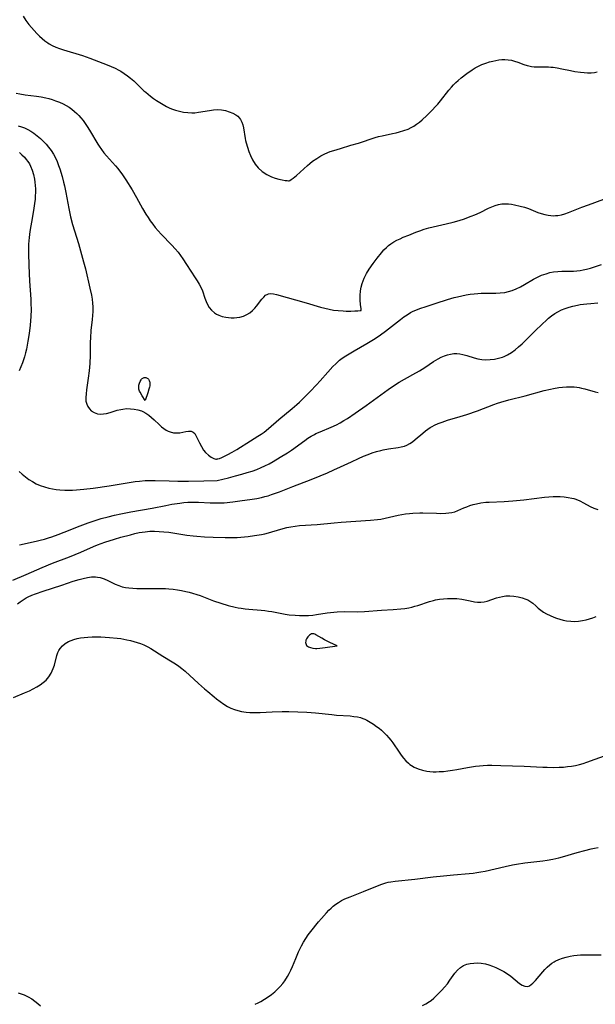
# Model space of a CAD drawing. Header units: inches. Extents: x 1073367 to 1082519, y 1569854 to 1574957.
# Tile 556 of 565: x 1080686 to 1080926, y 1573814 to 1574224. Entities that reach past the tile are written whole.
import ezdxf

# ---------------------------------------------------------------- set-up
doc = ezdxf.new("R2010")
doc.units = ezdxf.units.IN
doc.header["$MEASUREMENT"] = 0
doc.layers.add('CGG_CurvaNivelLidar_v1', color=7, linetype='Continuous', lineweight=30, true_color=0x008008)

msp = doc.modelspace()

# ---------------------------------------------------------------- linework, layer by layer
at = {"layer": 'CGG_CurvaNivelLidar_v1'}
for points in [[(1080687.7925, 1574225.6564, 84), (1080688.9287, 1574223.8694, 84), (1080690.116, 1574222.2392, 84), (1080691.1752, 1574220.9335, 84), (1080692.2818, 1574219.6727, 84), (1080693.4265, 1574218.4544, 84), (1080694.5157, 1574217.3677, 84), (1080695.6396, 1574216.3316, 84), (1080696.8079, 1574215.3627, 84), (1080698.0333, 1574214.4815, 84), (1080698.638, 1574214.1012, 84), (1080699.8367, 1574213.4471, 84), (1080701.358, 1574212.7603, 84), (1080702.9329, 1574212.1601, 84), (1080704.5454, 1574211.618, 84), (1080712.4252, 1574209.1971, 84), (1080714.0142, 1574208.6678, 84), (1080715.5647, 1574208.1053, 84), (1080722.6747, 1574205.3764, 84), (1080724.3598, 1574204.6902, 84), (1080726.0146, 1574203.9534, 84), (1080727.6245, 1574203.1397, 84), (1080728.4402, 1574202.6749, 84), (1080729.8411, 1574201.781, 84), (1080731.1947, 1574200.8092, 84), (1080732.5053, 1574199.7719, 84), (1080733.7745, 1574198.6777, 84), (1080738.0664, 1574194.6171, 84), (1080738.8212, 1574193.9399, 84), (1080740.7432, 1574192.3641, 84), (1080742.0256, 1574191.4112, 84), (1080743.3381, 1574190.5023, 84), (1080744.6765, 1574189.6381, 84), (1080746.0429, 1574188.8212, 84), (1080747.436, 1574188.0662, 84), (1080748.8603, 1574187.3904, 84), (1080750.0021, 1574186.9274, 84), (1080751.1628, 1574186.5241, 84), (1080752.845, 1574186.0504, 84), (1080754.5485, 1574185.6969, 84), (1080756.2641, 1574185.4717, 84), (1080757.9835, 1574185.392, 84), (1080759.2263, 1574185.4389, 84), (1080760.7651, 1574185.6063, 84), (1080765.3422, 1574186.3934, 84), (1080767.0145, 1574186.6222, 84), (1080768.6665, 1574186.7187, 84), (1080770.3741, 1574186.6184, 84), (1080772.0269, 1574186.3223, 84), (1080773.5988, 1574185.8529, 84), (1080775.0607, 1574185.2373, 84), (1080776.3754, 1574184.4945, 84), (1080777.1347, 1574183.9406, 84), (1080777.9136, 1574183.1973, 84), (1080778.3334, 1574182.6428, 84), (1080778.8455, 1574181.5666, 84), (1080779.196, 1574180.3918, 84), (1080779.4751, 1574179.0932, 84), (1080780.203, 1574174.7677, 84), (1080780.3724, 1574173.911, 84), (1080780.5969, 1574172.9532, 84), (1080781.1178, 1574171.1504, 84), (1080781.7433, 1574169.356, 84), (1080782.4508, 1574167.5806, 84), (1080783.2373, 1574165.841, 84), (1080784.3219, 1574164.073, 84), (1080785.6705, 1574162.4637, 84), (1080787.3057, 1574160.9983, 84), (1080789.2041, 1574159.7384, 84), (1080791.2265, 1574158.747, 84), (1080792.7624, 1574158.1804, 84), (1080794.2351, 1574157.7572, 84), (1080795.5829, 1574157.459, 84), (1080796.8799, 1574157.2488, 84), (1080797.7407, 1574157.1543, 84), (1080798.3, 1574157.1236, 84), (1080798.5, 1574157.1447, 84)], [(1080798.5, 1574157.1447, 84), (1080798.759, 1574157.2056, 84), (1080799.3413, 1574157.568, 84), (1080800.1931, 1574158.2003, 84), (1080801.5217, 1574159.3051, 84), (1080806.116, 1574163.4254, 84), (1080807.1909, 1574164.3384, 84), (1080808.2976, 1574165.2144, 84), (1080810.0435, 1574166.4469, 84), (1080811.778, 1574167.4996, 84), (1080813.4288, 1574168.3402, 84), (1080815.6785, 1574169.2527, 84), (1080817.1279, 1574169.7639, 84), (1080819.8486, 1574170.6104, 84), (1080824.2725, 1574171.8716, 84), (1080827.4246, 1574172.8075, 84), (1080834.3895, 1574175.0948, 84), (1080835.8002, 1574175.4974, 84), (1080837.2285, 1574175.846, 84), (1080841.5833, 1574176.7636, 84), (1080843.0372, 1574177.1022, 84), (1080844.475, 1574177.4716, 84), (1080846.3009, 1574178.0043, 84), (1080848.0687, 1574178.6549, 84), (1080849.2963, 1574179.2338, 84), (1080850.4799, 1574179.9025, 84), (1080851.6186, 1574180.653, 84), (1080852.7972, 1574181.5461, 84), (1080853.9339, 1574182.5058, 84), (1080855.9027, 1574184.3321, 84), (1080858.2603, 1574186.6318, 84), (1080859.4029, 1574187.8267, 84), (1080860.5087, 1574189.0645, 84), (1080861.5743, 1574190.3418, 84), (1080865.0057, 1574194.8111, 84), (1080866.0818, 1574196.1057, 84), (1080866.9919, 1574197.0898, 84), (1080867.947, 1574198.0279, 84), (1080868.9429, 1574198.9199, 84), (1080870.1743, 1574199.9259, 84), (1080872.5472, 1574201.7377, 84), (1080874.8139, 1574203.3524, 84), (1080875.9334, 1574204.0642, 84), (1080877.0822, 1574204.7169, 84), (1080878.771, 1574205.5212, 84), (1080880.3835, 1574206.1371, 84), (1080882.0257, 1574206.6354, 84), (1080883.3477, 1574206.9527, 84), (1080884.6702, 1574207.2114, 84), (1080885.9122, 1574207.4076, 84), (1080887.1475, 1574207.5385, 84), (1080888.3768, 1574207.5773, 84), (1080889.7392, 1574207.4861, 84), (1080891.0869, 1574207.265, 84), (1080892.411, 1574206.9308, 84), (1080893.7259, 1574206.4959, 84), (1080896.3178, 1574205.5297, 84), (1080897.6263, 1574205.1026, 84), (1080898.3805, 1574204.9045, 84), (1080899.4309, 1574204.702, 84), (1080900.5933, 1574204.5684, 84), (1080901.7703, 1574204.5067, 84), (1080906.4799, 1574204.5069, 84), (1080907.5086, 1574204.4532, 84), (1080908.5422, 1574204.3583, 84), (1080910.1699, 1574204.1274, 84), (1080912.0557, 1574203.7626, 84), (1080915.7312, 1574202.9647, 84), (1080917.52, 1574202.6213, 84), (1080919.8434, 1574202.2859, 84), (1080921.3514, 1574202.1415, 84), (1080922.8418, 1574202.0672, 84), (1080924.3057, 1574202.085, 84), (1080925.7322, 1574202.2226, 84), (1080926.7952, 1574202.4291, 84)], [(1080684.8909, 1574193.5126, 83.5), (1080686.3854, 1574193.2534, 83.5), (1080688.5567, 1574192.93, 83.5), (1080693.3507, 1574192.2992, 83.5), (1080695.2722, 1574192.0056, 83.5), (1080697.1718, 1574191.6387, 83.5), (1080698.4387, 1574191.3316, 83.5), (1080699.8693, 1574190.9207, 83.5), (1080701.2768, 1574190.4519, 83.5), (1080702.8915, 1574189.83, 83.5), (1080704.4575, 1574189.1143, 83.5), (1080705.7049, 1574188.4385, 83.5), (1080706.9059, 1574187.6869, 83.5), (1080708.0565, 1574186.8611, 83.5), (1080709.0924, 1574186.013, 83.5), (1080710.0787, 1574185.1034, 83.5), (1080710.932, 1574184.2282, 83.5), (1080711.7486, 1574183.3133, 83.5), (1080712.6986, 1574182.1537, 83.5), (1080713.602, 1574180.9513, 83.5), (1080714.4587, 1574179.7105, 83.5), (1080715.3966, 1574178.2284, 83.5), (1080718.8255, 1574172.3822, 83.5), (1080719.3777, 1574171.5116, 83.5), (1080720.3477, 1574170.1097, 83.5), (1080721.3811, 1574168.7528, 83.5), (1080722.4679, 1574167.4371, 83.5), (1080726.2188, 1574163.2621, 83.5), (1080727.1242, 1574162.203, 83.5), (1080727.9416, 1574161.175, 83.5), (1080728.8205, 1574159.9835, 83.5), (1080730.4873, 1574157.5204, 83.5), (1080733.0853, 1574153.3779, 83.5), (1080734.995, 1574150.0896, 83.5), (1080737.5011, 1574145.5555, 83.5), (1080738.8374, 1574143.255, 83.5), (1080739.7488, 1574141.7991, 83.5), (1080740.7032, 1574140.374, 83.5), (1080741.7046, 1574138.9845, 83.5), (1080742.7597, 1574137.6375, 83.5), (1080743.9531, 1574136.2484, 83.5), (1080745.1974, 1574134.9013, 83.5), (1080749.6913, 1574130.2884, 83.5), (1080751.0208, 1574128.8256, 83.5), (1080752.2902, 1574127.3133, 83.5), (1080753.2916, 1574126.0061, 83.5), (1080754.248, 1574124.6653, 83.5), (1080755.826, 1574122.2964, 83.5), (1080759.4455, 1574116.7398, 83.5), (1080760.2494, 1574115.4807, 83.5), (1080761.1084, 1574114.0343, 83.5), (1080761.8587, 1574112.5598, 83.5), (1080762.4032, 1574111.2243, 83.5), (1080763.438, 1574108.1638, 83.5), (1080763.9235, 1574106.8225, 83.5), (1080764.4842, 1574105.5477, 83.5), (1080765.1734, 1574104.3742, 83.5), (1080766.2059, 1574103.1625, 83.5), (1080767.4476, 1574102.1446, 83.5), (1080768.3024, 1574101.616, 83.5), (1080769.2132, 1574101.1677, 83.5), (1080770.6393, 1574100.6553, 83.5), (1080772.1367, 1574100.2989, 83.5), (1080773.2636, 1574100.1271, 83.5), (1080774.4034, 1574100.0342, 83.5), (1080775.6097, 1574100.0287, 83.5), (1080776.8088, 1574100.1225, 83.5), (1080777.9889, 1574100.3226, 83.5), (1080779.5106, 1574100.7681, 83.5), (1080780.9469, 1574101.4205, 83.5), (1080782.1438, 1574102.1836, 83.5), (1080783.2473, 1574103.0818, 83.5), (1080784.2564, 1574104.0806, 83.5), (1080784.9404, 1574104.8641, 83.5), (1080787.1572, 1574107.7623, 83.5), (1080787.93, 1574108.6764, 83.5), (1080788.7356, 1574109.4208, 83.5), (1080789.6087, 1574109.924, 83.5), (1080789.8717, 1574110.0116, 83.5), (1080790.8953, 1574110.1424, 83.5), (1080792.0112, 1574110.0402, 83.5), (1080793.2112, 1574109.7801, 83.5), (1080805.683, 1574106.3025, 83.5), (1080811.6139, 1574104.5393, 83.5), (1080813.3828, 1574104.055, 83.5), (1080815.1964, 1574103.6343, 83.5), (1080817.0665, 1574103.2891, 83.5), (1080818.9478, 1574103.0403, 83.5), (1080821.0006, 1574102.8866, 83.5), (1080822.3057, 1574102.8424, 83.5), (1080824.1946, 1574102.8365, 83.5), (1080825.8354, 1574102.8838, 83.5), (1080827.1491, 1574102.96, 83.5), (1080828.057, 1574103.0423, 83.5), (1080828.5, 1574103.1234, 83.5)], [(1080685.6662, 1574180.0224, 83), (1080687.017, 1574179.5964, 83), (1080688.3329, 1574179.081, 83), (1080689.648, 1574178.4573, 83), (1080690.9202, 1574177.7475, 83), (1080692.1471, 1574176.9578, 83), (1080693.595, 1574175.8796, 83), (1080694.9721, 1574174.7044, 83), (1080696.2776, 1574173.4455, 83), (1080697.2671, 1574172.3791, 83), (1080698.3362, 1574171.0843, 83), (1080699.3798, 1574169.6587, 83), (1080700.3366, 1574168.1727, 83), (1080701.1935, 1574166.6259, 83), (1080701.9079, 1574165.0884, 83), (1080702.5331, 1574163.5043, 83), (1080703.0466, 1574162.0069, 83), (1080703.9467, 1574158.9521, 83), (1080704.5823, 1574156.4944, 83), (1080704.9256, 1574155.0348, 83), (1080705.5244, 1574152.1703, 83), (1080706.7818, 1574145.5269, 83), (1080707.5079, 1574142.1126, 83), (1080708.3474, 1574138.9187, 83), (1080710.8044, 1574130.9769, 83), (1080712.9488, 1574123.418, 83), (1080713.6958, 1574120.4469, 83), (1080715.5737, 1574112.3438, 83), (1080716.1703, 1574109.4506, 83), (1080716.4284, 1574107.8213, 83), (1080716.6225, 1574106.1882, 83), (1080716.7415, 1574104.553, 83), (1080716.7603, 1574102.6064, 83), (1080716.6712, 1574100.992, 83), (1080716.5184, 1574099.3751, 83), (1080715.9897, 1574094.763, 83), (1080715.746, 1574091.6839, 83), (1080715.6792, 1574089.9716, 83), (1080715.6203, 1574084.4586, 83), (1080715.4538, 1574080.9754, 83), (1080715.176, 1574077.971, 83), (1080714.8213, 1574074.8978, 83), (1080714.1179, 1574070.0124, 83), (1080713.9271, 1574068.4141, 83), (1080713.8437, 1574066.824, 83), (1080713.922, 1574065.4029, 83), (1080714.2091, 1574064.0886, 83), (1080714.6707, 1574063.0512, 83), (1080715.3122, 1574062.1351, 83), (1080716.1102, 1574061.3581, 83), (1080717.3541, 1574060.5867, 83), (1080718.7755, 1574060.1194, 83), (1080719.9706, 1574059.9849, 83), (1080721.2173, 1574060.0281, 83), (1080722.4915, 1574060.2227, 83), (1080723.9602, 1574060.5955, 83), (1080726.9304, 1574061.5236, 83), (1080728.442, 1574061.9193, 83), (1080729.1975, 1574062.0626, 83), (1080730.8168, 1574062.2221, 83), (1080732.405, 1574062.214, 83), (1080733.9867, 1574062.0544, 83), (1080735.5388, 1574061.7382, 83), (1080737.0358, 1574061.2502, 83), (1080737.6098, 1574061.0026, 83), (1080738.8923, 1574060.3029, 83), (1080740.105, 1574059.4638, 83), (1080741.2578, 1574058.5241, 83), (1080742.3577, 1574057.5175, 83), (1080744.326, 1574055.5829, 83), (1080745.3251, 1574054.6736, 83), (1080746.2985, 1574053.9111, 83), (1080747.3175, 1574053.2581, 83), (1080748.1567, 1574052.835, 83), (1080749.018, 1574052.5036, 83), (1080750.3454, 1574052.1861, 83), (1080751.6706, 1574052.0868, 83), (1080753.0112, 1574052.198, 83), (1080754.2949, 1574052.4413, 83), (1080755.5039, 1574052.7133, 83), (1080756.628, 1574052.901, 83), (1080757.6981, 1574052.848, 83), (1080758.6035, 1574052.4297, 83), (1080759.2112, 1574051.8171, 83), (1080759.8401, 1574050.8011, 83), (1080761.2015, 1574047.9635, 83), (1080761.9952, 1574046.4264, 83), (1080762.9123, 1574044.9719, 83), (1080763.7115, 1574043.9816, 83), (1080764.8841, 1574042.8941, 83), (1080766.0745, 1574042.0721, 83), (1080767.1497, 1574041.5174, 83), (1080767.983, 1574041.2352, 83), (1080768.3087, 1574041.2002, 83), (1080768.5, 1574041.2667, 83)], [(1080686.1694, 1574168.8621, 82.5), (1080687.2528, 1574167.9281, 82.5), (1080688.2606, 1574166.9174, 82.5), (1080689.0362, 1574166.0229, 82.5), (1080689.7454, 1574165.0788, 82.5), (1080690.3423, 1574164.1433, 82.5), (1080690.8653, 1574163.163, 82.5), (1080691.5566, 1574161.4745, 82.5), (1080692.0782, 1574159.7024, 82.5), (1080692.4673, 1574157.8272, 82.5), (1080692.6625, 1574156.4662, 82.5), (1080692.7933, 1574155.0889, 82.5), (1080692.8604, 1574153.6998, 82.5), (1080692.8632, 1574152.265, 82.5), (1080692.8076, 1574150.825, 82.5), (1080692.702, 1574149.3823, 82.5), (1080692.5187, 1574147.6381, 82.5), (1080692.259, 1574145.658, 82.5), (1080691.6963, 1574142.1814, 82.5), (1080690.5398, 1574136.0375, 82.5), (1080690.1845, 1574133.4692, 82.5), (1080690.0036, 1574130.7636, 82.5), (1080689.9691, 1574128.8516, 82.5), (1080689.9847, 1574126.935, 82.5), (1080690.1422, 1574121.8432, 82.5), (1080690.4468, 1574115.2762, 82.5), (1080690.8958, 1574107.8075, 82.5), (1080690.9723, 1574106.0389, 82.5), (1080691.0244, 1574103.4777, 82.5), (1080690.9482, 1574100.6369, 82.5), (1080690.8138, 1574098.793, 82.5), (1080690.6303, 1574096.9521, 82.5), (1080690.2086, 1574093.4447, 82.5), (1080689.7297, 1574090.2544, 82.5), (1080689.0965, 1574087.0112, 82.5), (1080688.7163, 1574085.4076, 82.5), (1080688.2832, 1574083.8212, 82.5), (1080687.4688, 1574081.3534, 82.5), (1080686.7989, 1574079.6437, 82.5), (1080686.0512, 1574077.9727, 82.5)], [(1080828.5, 1574103.1234, 83.5), (1080828.5401, 1574103.2396, 83.5), (1080828.5093, 1574103.7257, 83.5), (1080828.29, 1574105.6251, 83.5), (1080828.1351, 1574107.3407, 83.5), (1080828.0926, 1574109.3154, 83.5), (1080828.2633, 1574111.3187, 83.5), (1080828.5317, 1574112.7418, 83.5), (1080828.9636, 1574114.322, 83.5), (1080829.7693, 1574116.5106, 83.5), (1080830.7351, 1574118.5509, 83.5), (1080831.7882, 1574120.3496, 83.5), (1080833.4537, 1574122.7029, 83.5), (1080835.1262, 1574124.9191, 83.5), (1080836.9268, 1574127.1541, 83.5), (1080837.9426, 1574128.2923, 83.5), (1080839.0159, 1574129.3606, 83.5), (1080839.9133, 1574130.1377, 83.5), (1080840.8606, 1574130.851, 83.5), (1080842.0875, 1574131.6339, 83.5), (1080843.3742, 1574132.3361, 83.5), (1080844.7057, 1574132.9791, 83.5), (1080846.0694, 1574133.5804, 83.5), (1080848.3505, 1574134.5156, 83.5), (1080851.2461, 1574135.6495, 83.5), (1080853.0114, 1574136.3022, 83.5), (1080854.7954, 1574136.9075, 83.5), (1080856.6546, 1574137.4627, 83.5), (1080858.5337, 1574137.9552, 83.5), (1080863.8783, 1574139.1744, 83.5), (1080866.8633, 1574139.9078, 83.5), (1080868.342, 1574140.3156, 83.5), (1080871.077, 1574141.1759, 83.5), (1080874.3169, 1574142.3364, 83.5), (1080875.9019, 1574142.9695, 83.5), (1080878.0589, 1574143.9272, 83.5), (1080881.5097, 1574145.6625, 83.5), (1080882.8955, 1574146.309, 83.5), (1080884.303, 1574146.8506, 83.5), (1080885.6979, 1574147.2323, 83.5), (1080887.1207, 1574147.4663, 83.5), (1080888.5612, 1574147.547, 83.5), (1080889.8252, 1574147.4897, 83.5), (1080891.0954, 1574147.338, 83.5), (1080892.3723, 1574147.1197, 83.5), (1080894.7652, 1574146.5889, 83.5), (1080896.4929, 1574146.0956, 83.5), (1080898.2015, 1574145.5165, 83.5), (1080902.1305, 1574143.9634, 83.5), (1080903.5469, 1574143.4529, 83.5), (1080904.9745, 1574143.0274, 83.5), (1080906.415, 1574142.7202, 83.5), (1080907.4525, 1574142.5922, 83.5), (1080908.4942, 1574142.5464, 83.5), (1080909.4894, 1574142.5812, 83.5), (1080910.4825, 1574142.6898, 83.5), (1080911.9406, 1574142.9736, 83.5), (1080913.3896, 1574143.3772, 83.5), (1080914.8305, 1574143.8726, 83.5), (1080920.368, 1574146.0809, 83.5), (1080923.179, 1574147.153, 83.5), (1080933.2736, 1574150.8852, 83.5)], [(1080768.5, 1574041.2667, 83), (1080768.8314, 1574041.3194, 83), (1080769.5008, 1574041.5375, 83), (1080770.4653, 1574041.9097, 83), (1080771.6641, 1574042.4342, 83), (1080773.0354, 1574043.1102, 83), (1080774.8039, 1574044.0897, 83), (1080776.6705, 1574045.1906, 83), (1080782.4194, 1574048.8301, 83), (1080785.4918, 1574050.7264, 83), (1080786.8085, 1574051.5809, 83), (1080788.0977, 1574052.4809, 83), (1080789.9475, 1574053.9319, 83), (1080794.2393, 1574057.7104, 83), (1080799.805, 1574062.2322, 83), (1080801.7474, 1574063.9285, 83), (1080802.8358, 1574064.9561, 83), (1080807.2292, 1574069.3428, 83), (1080809.8876, 1574072.1057, 83), (1080811.3874, 1574073.7548, 83), (1080814.5769, 1574077.4052, 83), (1080816.7725, 1574079.7995, 83), (1080817.9171, 1574080.9384, 83), (1080819.5164, 1574082.3558, 83), (1080820.072, 1574082.7967, 83), (1080821.4026, 1574083.7632, 83), (1080822.7825, 1574084.6684, 83), (1080825.6403, 1574086.3597, 83), (1080830.8834, 1574089.298, 83), (1080833.6488, 1574090.9639, 83), (1080835.1556, 1574091.9335, 83), (1080836.6391, 1574092.9364, 83), (1080838.7079, 1574094.4305, 83), (1080841.1956, 1574096.3695, 83), (1080844.967, 1574099.3891, 83), (1080846.308, 1574100.4031, 83), (1080847.6795, 1574101.3543, 83), (1080849.0993, 1574102.2134, 83), (1080849.9069, 1574102.6358, 83), (1080851.6021, 1574103.397, 83), (1080853.3514, 1574104.0604, 83), (1080855.1374, 1574104.6604, 83), (1080859.7453, 1574106.0935, 83), (1080864.4602, 1574107.6079, 83), (1080867.2236, 1574108.4417, 83), (1080868.6153, 1574108.8152, 83), (1080870.3967, 1574109.229, 83), (1080872.1894, 1574109.5803, 83), (1080873.9137, 1574109.863, 83), (1080875.6416, 1574110.0878, 83), (1080877.0697, 1574110.2228, 83), (1080878.4972, 1574110.3069, 83), (1080879.8609, 1574110.3378, 83), (1080884.6271, 1574110.3012, 83), (1080886.4703, 1574110.3856, 83), (1080888.2896, 1574110.6076, 83), (1080889.8513, 1574110.9445, 83), (1080891.3802, 1574111.4133, 83), (1080893.1286, 1574112.1188, 83), (1080894.8329, 1574112.9529, 83), (1080896.5003, 1574113.8767, 83), (1080900.3133, 1574116.0861, 83), (1080901.9758, 1574116.9564, 83), (1080903.6702, 1574117.7343, 83), (1080905.5077, 1574118.4208, 83), (1080907.0721, 1574118.8689, 83), (1080908.6599, 1574119.183, 83), (1080910.3669, 1574119.3577, 83), (1080912.0898, 1574119.4134, 83), (1080915.5355, 1574119.4189, 83), (1080916.9687, 1574119.4697, 83), (1080918.4015, 1574119.5807, 83), (1080919.7193, 1574119.7513, 83), (1080921.0306, 1574119.9863, 83), (1080922.333, 1574120.2824, 83), (1080923.9946, 1574120.7442, 83), (1080928.6615, 1574122.2395, 83)], [(1080768.5, 1574032.3306, 82.5), (1080773.2051, 1574033.4483, 82.5), (1080776.1696, 1574034.2083, 82.5), (1080778.8501, 1574034.949, 82.5), (1080780.9897, 1574035.5781, 82.5), (1080783.0782, 1574036.2413, 82.5), (1080785.0405, 1574036.937, 82.5), (1080786.8495, 1574037.677, 82.5), (1080788.4257, 1574038.4192, 82.5), (1080790.1365, 1574039.2965, 82.5), (1080791.8271, 1574040.2174, 82.5), (1080794.8361, 1574041.9665, 82.5), (1080797.7719, 1574043.8301, 82.5), (1080799.4688, 1574044.9989, 82.5), (1080805.0746, 1574049.0253, 82.5), (1080806.3652, 1574049.9022, 82.5), (1080807.677, 1574050.7331, 82.5), (1080809.0203, 1574051.4995, 82.5), (1080809.6626, 1574051.8307, 82.5), (1080811.3881, 1574052.6261, 82.5), (1080815.9655, 1574054.4987, 82.5), (1080818.2193, 1574055.5344, 82.5), (1080819.7716, 1574056.356, 82.5), (1080821.2982, 1574057.2389, 82.5), (1080822.8036, 1574058.1705, 82.5), (1080826.0396, 1574060.332, 82.5), (1080830.6395, 1574063.5566, 82.5), (1080833.691, 1574065.7432, 82.5), (1080839.7368, 1574070.2366, 82.5), (1080842.0051, 1574071.7856, 82.5), (1080844.3054, 1574073.2023, 82.5), (1080850.0622, 1574076.3993, 82.5), (1080852.7641, 1574077.9609, 82.5), (1080855.0413, 1574079.4051, 82.5), (1080858.6911, 1574081.8391, 82.5), (1080860.6218, 1574082.9765, 82.5), (1080861.8837, 1574083.6123, 82.5), (1080863.1636, 1574084.1618, 82.5), (1080864.4582, 1574084.6117, 82.5), (1080865.7649, 1574084.9435, 82.5), (1080867.0701, 1574085.1345, 82.5), (1080868.3781, 1574085.1689, 82.5), (1080869.6012, 1574085.0487, 82.5), (1080870.82, 1574084.8066, 82.5), (1080872.4747, 1574084.3428, 82.5), (1080875.6314, 1574083.3665, 82.5), (1080877.1501, 1574082.9943, 82.5), (1080878.7469, 1574082.7356, 82.5), (1080880.4941, 1574082.6146, 82.5), (1080882.2535, 1574082.6562, 82.5), (1080884.0044, 1574082.8495, 82.5), (1080885.7312, 1574083.1906, 82.5), (1080887.4161, 1574083.6871, 82.5), (1080888.0135, 1574083.9096, 82.5), (1080889.4938, 1574084.5917, 82.5), (1080891.0895, 1574085.5535, 82.5), (1080892.6153, 1574086.6701, 82.5), (1080894.0908, 1574087.8964, 82.5), (1080895.5448, 1574089.2116, 82.5), (1080896.9712, 1574090.5798, 82.5), (1080900.7624, 1574094.3963, 82.5), (1080904.2035, 1574097.7212, 82.5), (1080905.3955, 1574098.827, 82.5), (1080906.6053, 1574099.8947, 82.5), (1080907.8487, 1574100.9014, 82.5), (1080909.1435, 1574101.8207, 82.5), (1080910.4525, 1574102.6005, 82.5), (1080911.9502, 1574103.3351, 82.5), (1080913.5042, 1574103.9618, 82.5), (1080915.1028, 1574104.4945, 82.5), (1080916.7374, 1574104.9409, 82.5), (1080918.5949, 1574105.3403, 82.5), (1080919.782, 1574105.5412, 82.5), (1080922.5421, 1574105.8903, 82.5), (1080924.1129, 1574106.0373, 82.5), (1080927.0713, 1574106.2499, 82.5)], [(1080686.1704, 1574005.5145, 82), (1080693.2218, 1574007.007, 82), (1080694.8646, 1574007.4017, 82), (1080696.6205, 1574007.8727, 82), (1080698.3623, 1574008.3958, 82), (1080699.6946, 1574008.8357, 82), (1080702.3369, 1574009.7902, 82), (1080704.8941, 1574010.785, 82), (1080711.4438, 1574013.4313, 82), (1080714.7995, 1574014.701, 82), (1080716.4937, 1574015.2869, 82), (1080718.5784, 1574015.9404, 82), (1080720.2653, 1574016.4213, 82), (1080723.2186, 1574017.1889, 82), (1080725.8149, 1574017.806, 82), (1080728.4942, 1574018.3994, 82), (1080732.6518, 1574019.2439, 82), (1080741.4225, 1574020.8475, 82), (1080747.1514, 1574021.9619, 82), (1080749.6598, 1574022.3894, 82), (1080752.9999, 1574022.8853, 82), (1080754.672, 1574023.0829, 82), (1080756.331, 1574023.227, 82), (1080758.5018, 1574023.3206, 82), (1080760.7065, 1574023.2948, 82), (1080765.6727, 1574023.0125, 82), (1080767.3152, 1574022.9461, 82), (1080769.7118, 1574022.9629, 82), (1080771.5177, 1574023.071, 82), (1080775.1299, 1574023.446, 82), (1080778.0351, 1574023.8192, 82), (1080783.171, 1574024.5473, 82), (1080785.1219, 1574024.8801, 82), (1080787.0576, 1574025.2753, 82), (1080788.3429, 1574025.5881, 82), (1080789.7496, 1574025.9836, 82), (1080791.1452, 1574026.4228, 82), (1080794.4529, 1574027.5995, 82), (1080800.0824, 1574029.8032, 82), (1080807.7454, 1574032.7411, 82), (1080811.3904, 1574034.1967, 82), (1080814.4435, 1574035.4817, 82), (1080817.1991, 1574036.7019, 82), (1080819.866, 1574037.9457, 82), (1080824.455, 1574040.148, 82), (1080827.424, 1574041.517, 82), (1080829.4705, 1574042.3899, 82), (1080831.4298, 1574043.1547, 82), (1080833.1642, 1574043.77, 82), (1080834.905, 1574044.3267, 82), (1080836.6484, 1574044.818, 82), (1080837.6212, 1574045.0595, 82), (1080839.9088, 1574045.5162, 82), (1080843.929, 1574046.0883, 82), (1080845.2377, 1574046.3294, 82), (1080846.501, 1574046.6664, 82), (1080847.5669, 1574047.0782, 82), (1080848.7449, 1574047.7095, 82), (1080849.8704, 1574048.4712, 82), (1080850.9654, 1574049.3239, 82), (1080854.2022, 1574052.0492, 82), (1080855.3152, 1574052.936, 82), (1080856.2835, 1574053.6514, 82), (1080857.2852, 1574054.3228, 82), (1080858.1575, 1574054.8446, 82), (1080859.0569, 1574055.3238, 82), (1080860.627, 1574056.0363, 82), (1080862.2522, 1574056.6567, 82), (1080864.4744, 1574057.3875, 82), (1080869.7663, 1574058.9258, 82), (1080872.4964, 1574059.7751, 82), (1080876.9627, 1574061.3395, 82), (1080883.777, 1574063.9425, 82), (1080885.2309, 1574064.466, 82), (1080886.6965, 1574064.9531, 82), (1080889.9756, 1574065.8913, 82), (1080896.8116, 1574067.5931, 82), (1080904.7313, 1574069.7131, 82), (1080907.3095, 1574070.353, 82), (1080908.6035, 1574070.6237, 82), (1080910.7914, 1574070.9797, 82), (1080912.4132, 1574071.1684, 82), (1080914.0332, 1574071.2872, 82), (1080915.648, 1574071.322, 82), (1080917.254, 1574071.2536, 82), (1080918.3165, 1574071.1395, 82), (1080919.3287, 1574070.975, 82), (1080920.3353, 1574070.7647, 82), (1080921.7364, 1574070.4132, 82), (1080925.904, 1574069.2419, 82), (1080927.2787, 1574068.8925, 82)], [(1080686.1102, 1574036.0953, 82.5), (1080687.3534, 1574034.9088, 82.5), (1080688.6749, 1574033.805, 82.5), (1080690.1174, 1574032.7659, 82.5), (1080691.6295, 1574031.8262, 82.5), (1080693.2013, 1574030.9881, 82.5), (1080694.8281, 1574030.2622, 82.5), (1080696.6106, 1574029.6286, 82.5), (1080698.4402, 1574029.1275, 82.5), (1080699.9539, 1574028.8125, 82.5), (1080701.4854, 1574028.5725, 82.5), (1080703.0297, 1574028.4029, 82.5), (1080705.1495, 1574028.2734, 82.5), (1080706.7466, 1574028.2431, 82.5), (1080708.3467, 1574028.2714, 82.5), (1080709.9202, 1574028.357, 82.5), (1080713.0676, 1574028.6476, 82.5), (1080716.8577, 1574029.1166, 82.5), (1080723.5452, 1574030.102, 82.5), (1080726.8458, 1574030.6059, 82.5), (1080734.3873, 1574031.8381, 82.5), (1080736.2034, 1574032.0849, 82.5), (1080738.5178, 1574032.2997, 82.5), (1080740.8283, 1574032.3613, 82.5), (1080742.7936, 1574032.3223, 82.5), (1080748.5162, 1574032.1013, 82.5), (1080752.1561, 1574032.0381, 82.5), (1080756.5481, 1574032.0168, 82.5), (1080762.9799, 1574032.1105, 82.5), (1080768.5, 1574032.3306, 82.5)], [(1080683.4404, 1573990.7713, 81.5), (1080689.0334, 1573993.144, 81.5), (1080695.7271, 1573996.1063, 81.5), (1080700.0014, 1573997.8252, 81.5), (1080707.0435, 1574000.5162, 81.5), (1080709.3984, 1574001.4491, 81.5), (1080711.739, 1574002.439, 81.5), (1080717.0749, 1574004.8085, 81.5), (1080718.6652, 1574005.4596, 81.5), (1080721.7063, 1574006.5711, 81.5), (1080725.8434, 1574007.8921, 81.5), (1080728.4656, 1574008.6508, 81.5), (1080732.4315, 1574009.7244, 81.5), (1080734.2543, 1574010.1866, 81.5), (1080736.0803, 1574010.5954, 81.5), (1080737.3376, 1574010.8243, 81.5), (1080738.6013, 1574010.9989, 81.5), (1080740.4484, 1574011.1446, 81.5), (1080742.3919, 1574011.1863, 81.5), (1080744.3432, 1574011.1354, 81.5), (1080746.2981, 1574011.0018, 81.5), (1080748.4516, 1574010.7667, 81.5), (1080750.0504, 1574010.5444, 81.5), (1080755.8932, 1574009.6115, 81.5), (1080758.5406, 1574009.2547, 81.5), (1080760.1281, 1574009.0869, 81.5), (1080763.3129, 1574008.8409, 81.5), (1080766.9227, 1574008.6639, 81.5), (1080771.8233, 1574008.5558, 81.5), (1080775.1739, 1574008.5825, 81.5), (1080776.8282, 1574008.6372, 81.5), (1080779.9758, 1574008.8485, 81.5), (1080781.4682, 1574009.0024, 81.5), (1080784.1012, 1574009.3509, 81.5), (1080786.9549, 1574009.8438, 81.5), (1080788.3692, 1574010.1397, 81.5), (1080789.8767, 1574010.4988, 81.5), (1080791.371, 1574010.8982, 81.5), (1080796.0211, 1574012.2763, 81.5), (1080797.5761, 1574012.6863, 81.5), (1080799.2366, 1574013.04, 81.5), (1080801.0599, 1574013.3165, 81.5), (1080802.9008, 1574013.5101, 81.5), (1080810.2539, 1574014.0437, 81.5), (1080817.2136, 1574014.724, 81.5), (1080820.2235, 1574014.986, 81.5), (1080832.3496, 1574015.7656, 81.5), (1080835.2822, 1574016.0238, 81.5), (1080836.7323, 1574016.2256, 81.5), (1080838.5105, 1574016.5705, 81.5), (1080843.8799, 1574017.8343, 81.5), (1080845.4582, 1574018.1616, 81.5), (1080847.0464, 1574018.434, 81.5), (1080848.6439, 1574018.6364, 81.5), (1080850.0602, 1574018.7474, 81.5), (1080852.9036, 1574018.8239, 81.5), (1080854.2225, 1574018.8151, 81.5), (1080859.9343, 1574018.6426, 81.5), (1080861.4173, 1574018.6244, 81.5), (1080863.7157, 1574018.6786, 81.5), (1080865.0398, 1574018.7908, 81.5), (1080866.322, 1574018.9914, 81.5), (1080867.5522, 1574019.3048, 81.5), (1080868.7881, 1574019.7694, 81.5), (1080871.2269, 1574020.8882, 81.5), (1080872.4771, 1574021.4065, 81.5), (1080873.778, 1574021.875, 81.5), (1080875.1219, 1574022.288, 81.5), (1080876.5028, 1574022.6378, 81.5), (1080878.3234, 1574022.981, 81.5), (1080880.3959, 1574023.2241, 81.5), (1080881.7999, 1574023.3264, 81.5), (1080888.0673, 1574023.5812, 81.5), (1080891.6233, 1574023.8321, 81.5), (1080896.2124, 1574024.3046, 81.5), (1080904.8629, 1574025.3056, 81.5), (1080908.4716, 1574025.6235, 81.5), (1080909.9539, 1574025.6805, 81.5), (1080911.4201, 1574025.66, 81.5), (1080913.0575, 1574025.5266, 81.5), (1080914.66, 1574025.2904, 81.5), (1080916.2183, 1574024.9688, 81.5), (1080917.0858, 1574024.7475, 81.5), (1080917.9346, 1574024.4835, 81.5), (1080919.5612, 1574023.8104, 81.5), (1080921.1046, 1574023.0447, 81.5), (1080923.9407, 1574021.5389, 81.5), (1080925.4089, 1574020.8387, 81.5), (1080927.0615, 1574020.1871, 81.5)], [(1080685.3343, 1573980.9287, 81), (1080686.5173, 1573981.8438, 81), (1080687.7447, 1573982.6867, 81), (1080688.9674, 1573983.4063, 81), (1080689.8436, 1573983.8561, 81), (1080691.3485, 1573984.5316, 81), (1080692.8945, 1573985.1373, 81), (1080696.0601, 1573986.2345, 81), (1080703.8482, 1573988.7355, 81), (1080708.5292, 1573990.3255, 81), (1080711.0215, 1573991.0817, 81), (1080712.781, 1573991.5586, 81), (1080714.5234, 1573991.9407, 81), (1080716.2507, 1573992.167, 81), (1080717.9189, 1573992.1762, 81), (1080718.6446, 1573992.1033, 81), (1080719.8535, 1573991.8657, 81), (1080721.48, 1573991.3358, 81), (1080723.077, 1573990.6496, 81), (1080726.0922, 1573989.2113, 81), (1080727.5434, 1573988.5897, 81), (1080729.035, 1573988.0815, 81), (1080730.3526, 1573987.7722, 81), (1080731.7048, 1573987.5669, 81), (1080733.3586, 1573987.428, 81), (1080735.0431, 1573987.3676, 81), (1080744.3034, 1573987.3808, 81), (1080747.0564, 1573987.2921, 81), (1080748.4306, 1573987.1971, 81), (1080750.2207, 1573987.012, 81), (1080752.0033, 1573986.7626, 81), (1080753.7449, 1573986.4599, 81), (1080755.4759, 1573986.1019, 81), (1080756.9063, 1573985.7607, 81), (1080758.3257, 1573985.3763, 81), (1080760.077, 1573984.8336, 81), (1080761.4003, 1573984.3807, 81), (1080767.0597, 1573982.2594, 81), (1080770.1115, 1573981.2076, 81), (1080773.1455, 1573980.3117, 81), (1080775.9825, 1573979.6121, 81), (1080777.2866, 1573979.3431, 81), (1080778.5965, 1573979.1155, 81), (1080780.1707, 1573978.9034, 81), (1080781.7517, 1573978.7401, 81), (1080786.8292, 1573978.311, 81), (1080788.4086, 1573978.1401, 81), (1080789.8848, 1573977.9388, 81), (1080791.3546, 1573977.7015, 81), (1080796.8856, 1573976.6653, 81), (1080798.6014, 1573976.4156, 81), (1080801.0453, 1573976.1945, 81), (1080802.8702, 1573976.1054, 81), (1080804.6973, 1573976.0819, 81), (1080806.523, 1573976.1396, 81), (1080808.4296, 1573976.3003, 81), (1080809.9421, 1573976.4887, 81), (1080814.2948, 1573977.1691, 81), (1080815.7065, 1573977.3574, 81), (1080817.1247, 1573977.5073, 81), (1080818.5481, 1573977.6152, 81), (1080821.5253, 1573977.7077, 81), (1080827.1378, 1573977.67, 81), (1080829.9609, 1573977.7515, 81), (1080836.9698, 1573978.2666, 81), (1080841.8274, 1573978.5869, 81), (1080845.1015, 1573978.8641, 81), (1080846.7219, 1573979.0682, 81), (1080848.3266, 1573979.3422, 81), (1080849.5998, 1573979.6242, 81), (1080850.8609, 1573979.9557, 81), (1080852.1103, 1573980.3273, 81), (1080857.0338, 1573981.9487, 81), (1080858.6866, 1573982.409, 81), (1080859.488, 1573982.5931, 81), (1080861.1548, 1573982.8928, 81), (1080862.8338, 1573983.0947, 81), (1080864.5166, 1573983.2059, 81), (1080866.195, 1573983.2278, 81), (1080868.3622, 1573983.1142, 81), (1080870.4084, 1573982.8422, 81), (1080873.9659, 1573982.1466, 81), (1080875.694, 1573981.8392, 81), (1080877.0217, 1573981.6838, 81), (1080878.328, 1573981.6532, 81), (1080879.6918, 1573981.7988, 81), (1080881.0215, 1573982.1088, 81), (1080884.8488, 1573983.4264, 81), (1080886.0991, 1573983.771, 81), (1080887.3805, 1573984.0431, 81), (1080888.7863, 1573984.2319, 81), (1080890.3935, 1573984.2941, 81), (1080892.141, 1573984.19, 81), (1080893.868, 1573983.9232, 81), (1080895.549, 1573983.4993, 81), (1080897.1549, 1573982.9106, 81), (1080897.8744, 1573982.5713, 81), (1080898.7689, 1573982.0641, 81), (1080900.0242, 1573981.167, 81), (1080901.1948, 1573980.1726, 81), (1080902.2546, 1573979.2213, 81), (1080903.3554, 1573978.3186, 81), (1080904.5189, 1573977.5418, 81), (1080905.7689, 1573976.8377, 81), (1080907.2609, 1573976.0923, 81), (1080908.8179, 1573975.4107, 81), (1080909.8363, 1573975.0224, 81), (1080911.2058, 1573974.5815, 81), (1080912.6058, 1573974.2197, 81), (1080914.0276, 1573973.9384, 81), (1080915.7897, 1573973.7132, 81), (1080917.5622, 1573973.6428, 81), (1080919.0366, 1573973.7246, 81), (1080920.7212, 1573973.9668, 81), (1080922.1655, 1573974.2756, 81), (1080923.6001, 1573974.6629, 81), (1080925.0204, 1573975.1214, 81), (1080926.4213, 1573975.6481, 81)], [(1080683.6915, 1573941.9992, 80.5), (1080688.3459, 1573943.8547, 80.5), (1080690.4332, 1573944.7721, 80.5), (1080691.961, 1573945.5293, 80.5), (1080693.438, 1573946.3506, 80.5), (1080694.8456, 1573947.2459, 80.5), (1080696.1156, 1573948.1928, 80.5), (1080697.2729, 1573949.2403, 80.5), (1080698.4245, 1573950.5795, 80.5), (1080699.3843, 1573952.0524, 80.5), (1080699.8876, 1573953.0398, 80.5), (1080700.3166, 1573954.0613, 80.5), (1080700.7901, 1573955.467, 80.5), (1080701.8422, 1573959.443, 80.5), (1080702.2523, 1573960.6492, 80.5), (1080702.6416, 1573961.5067, 80.5), (1080703.1181, 1573962.305, 80.5), (1080704.1012, 1573963.4568, 80.5), (1080705.3007, 1573964.4326, 80.5), (1080706.6723, 1573965.2405, 80.5), (1080707.7231, 1573965.7083, 80.5), (1080708.8315, 1573966.0946, 80.5), (1080710.2088, 1573966.4542, 80.5), (1080711.6378, 1573966.7317, 80.5), (1080713.1506, 1573966.9555, 80.5), (1080714.6946, 1573967.1171, 80.5), (1080716.5255, 1573967.223, 80.5), (1080718.3777, 1573967.2537, 80.5), (1080720.1679, 1573967.2238, 80.5), (1080721.963, 1573967.138, 80.5), (1080723.7285, 1573966.9995, 80.5), (1080726.9462, 1573966.6523, 80.5), (1080728.395, 1573966.4568, 80.5), (1080730.9405, 1573966.0193, 80.5), (1080732.4112, 1573965.701, 80.5), (1080733.8614, 1573965.3326, 80.5), (1080735.2866, 1573964.9083, 80.5), (1080736.6807, 1573964.4196, 80.5), (1080737.9721, 1573963.8827, 80.5), (1080739.6204, 1573963.0451, 80.5), (1080740.883, 1573962.3038, 80.5), (1080745.9208, 1573959.1233, 80.5), (1080749.8683, 1573956.7906, 80.5), (1080751.1536, 1573955.9892, 80.5), (1080752.539, 1573955.0387, 80.5), (1080753.8747, 1573954.0235, 80.5), (1080755.1558, 1573952.9461, 80.5), (1080760.7662, 1573947.7772, 80.5), (1080763.228, 1573945.6053, 80.5), (1080764.6034, 1573944.4362, 80.5), (1080767.2459, 1573942.2429, 80.5), (1080768.336, 1573941.3761, 80.5), (1080769.8025, 1573940.2503, 80.5), (1080771.2954, 1573939.1931, 80.5), (1080772.8408, 1573938.2515, 80.5), (1080774.2466, 1573937.5587, 80.5), (1080775.6996, 1573936.9785, 80.5), (1080777.1664, 1573936.5099, 80.5), (1080778.6648, 1573936.157, 80.5), (1080779.6641, 1573935.9956, 80.5), (1080780.6749, 1573935.8794, 80.5), (1080782.1069, 1573935.7717, 80.5), (1080783.5528, 1573935.7187, 80.5), (1080785.0073, 1573935.7154, 80.5), (1080786.4659, 1573935.7597, 80.5), (1080791.4316, 1573936.019, 80.5), (1080795.5741, 1573936.0952, 80.5), (1080798.4556, 1573936.0609, 80.5), (1080805.9169, 1573935.7944, 80.5), (1080809.5469, 1573935.5255, 80.5), (1080816.3058, 1573934.8242, 80.5), (1080818.2109, 1573934.656, 80.5), (1080823.8995, 1573934.2864, 80.5), (1080825.4941, 1573934.1142, 80.5), (1080827.0568, 1573933.8545, 80.5), (1080828.1897, 1573933.5821, 80.5), (1080829.1545, 1573933.275, 80.5), (1080830.0314, 1573932.9299, 80.5), (1080830.8871, 1573932.5316, 80.5), (1080832.2819, 1573931.7547, 80.5), (1080833.6313, 1573930.8748, 80.5), (1080834.9482, 1573929.9236, 80.5), (1080835.9817, 1573929.1274, 80.5), (1080836.9922, 1573928.2957, 80.5), (1080837.9696, 1573927.4203, 80.5), (1080839.0627, 1573926.3275, 80.5), (1080840.094, 1573925.1684, 80.5), (1080840.9266, 1573924.1292, 80.5), (1080841.7172, 1573923.0548, 80.5), (1080844.3129, 1573919.1823, 80.5), (1080845.2382, 1573917.8777, 80.5), (1080846.208, 1573916.6324, 80.5), (1080847.1594, 1573915.5525, 80.5), (1080848.1793, 1573914.5699, 80.5), (1080848.7963, 1573914.0669, 80.5), (1080849.4452, 1573913.6084, 80.5), (1080850.589, 1573912.9487, 80.5), (1080852.2492, 1573912.229, 80.5), (1080854.0019, 1573911.686, 80.5), (1080855.8226, 1573911.3063, 80.5), (1080857.1284, 1573911.137, 80.5), (1080858.453, 1573911.0464, 80.5), (1080859.7438, 1573911.0315, 80.5), (1080861.0446, 1573911.076, 80.5), (1080862.8551, 1573911.2136, 80.5), (1080864.6741, 1573911.4202, 80.5), (1080866.4968, 1573911.6806, 80.5), (1080868.3523, 1573911.9899, 80.5), (1080872.7801, 1573912.8028, 80.5), (1080876.0686, 1573913.3295, 80.5), (1080877.7494, 1573913.5303, 80.5), (1080879.3547, 1573913.6607, 80.5), (1080881.1704, 1573913.7366, 80.5), (1080882.9893, 1573913.7552, 80.5), (1080886.6341, 1573913.6901, 80.5), (1080896.4627, 1573913.3774, 80.5), (1080904.2088, 1573912.9733, 80.5), (1080905.9265, 1573912.9017, 80.5), (1080908.51, 1573912.8583, 80.5), (1080911.0209, 1573912.9141, 80.5), (1080912.7224, 1573913.0114, 80.5), (1080914.4142, 1573913.164, 80.5), (1080916.0926, 1573913.3823, 80.5), (1080917.7533, 1573913.6812, 80.5), (1080919.3873, 1573914.0761, 80.5), (1080920.9524, 1573914.5392, 80.5), (1080922.5065, 1573915.055, 80.5), (1080931.4158, 1573918.2475, 80.5)], [(1080784.3854, 1573814.2067, 80), (1080785.5865, 1573814.7917, 80), (1080786.7642, 1573815.4152, 80), (1080788.329, 1573816.3368, 80), (1080789.7839, 1573817.3052, 80), (1080791.1838, 1573818.344, 80), (1080792.5259, 1573819.448, 80), (1080793.6959, 1573820.513, 80), (1080794.8052, 1573821.6324, 80), (1080795.8435, 1573822.81, 80), (1080796.7964, 1573824.053, 80), (1080797.8658, 1573825.7373, 80), (1080798.5936, 1573827.0942, 80), (1080799.2613, 1573828.4916, 80), (1080799.884, 1573829.918, 80), (1080801.2504, 1573833.3224, 80), (1080802.4474, 1573836.1197, 80), (1080803.6449, 1573838.581, 80), (1080804.4981, 1573840.1306, 80), (1080805.4179, 1573841.6371, 80), (1080806.4081, 1573843.0933, 80), (1080807.53, 1573844.5745, 80), (1080810.7571, 1573848.5315, 80), (1080812.005, 1573849.9979, 80), (1080814.0559, 1573852.281, 80), (1080815.1121, 1573853.3746, 80), (1080815.9762, 1573854.2143, 80), (1080816.8705, 1573855.012, 80), (1080817.9359, 1573855.852, 80), (1080819.056, 1573856.6154, 80), (1080820.3914, 1573857.387, 80), (1080821.7807, 1573858.0752, 80), (1080823.9327, 1573858.9931, 80), (1080829.4457, 1573861.1179, 80), (1080835.9534, 1573863.8871, 80), (1080837.0885, 1573864.3036, 80), (1080838.7621, 1573864.8009, 80), (1080839.8131, 1573865.0414, 80), (1080840.8769, 1573865.2395, 80), (1080842.6662, 1573865.4988, 80), (1080850.908, 1573866.327, 80), (1080858.4851, 1573867.2495, 80), (1080862.7911, 1573867.7251, 80), (1080867.0302, 1573868.1451, 80), (1080873.4305, 1573868.6934, 80), (1080875.0994, 1573868.8649, 80), (1080876.7228, 1573869.0699, 80), (1080878.3349, 1573869.3279, 80), (1080880.1142, 1573869.6872, 80), (1080888.5599, 1573871.6199, 80), (1080891.5164, 1573872.2226, 80), (1080893.2307, 1573872.5262, 80), (1080896.6747, 1573873.0586, 80), (1080904.1572, 1573874.0181, 80), (1080906.019, 1573874.289, 80), (1080908.3757, 1573874.7083, 80), (1080910.7854, 1573875.2603, 80), (1080912.3678, 1573875.6774, 80), (1080918.5393, 1573877.4646, 80), (1080921.6455, 1573878.3119, 80), (1080924.295, 1573878.9606, 80), (1080925.7291, 1573879.2613, 80), (1080927.1672, 1573879.5042, 80)], [(1080854.1248, 1573813.6677, 79.5), (1080855.4228, 1573814.3937, 79.5), (1080856.9964, 1573815.3896, 79.5), (1080857.6092, 1573815.8274, 79.5), (1080858.8061, 1573816.7905, 79.5), (1080859.943, 1573817.8314, 79.5), (1080861.0331, 1573818.9286, 79.5), (1080862.087, 1573820.0628, 79.5), (1080863.2807, 1573821.4172, 79.5), (1080864.4202, 1573822.7964, 79.5), (1080865.4851, 1573824.1991, 79.5), (1080867.5693, 1573827.1275, 79.5), (1080868.6733, 1573828.4384, 79.5), (1080869.9045, 1573829.5568, 79.5), (1080871.1877, 1573830.3458, 79.5), (1080872.5266, 1573830.8701, 79.5), (1080873.9563, 1573831.2065, 79.5), (1080875.4498, 1573831.3826, 79.5), (1080876.9842, 1573831.4152, 79.5), (1080878.4753, 1573831.3131, 79.5), (1080880.233, 1573831.0069, 79.5), (1080881.7192, 1573830.6105, 79.5), (1080883.1937, 1573830.1135, 79.5), (1080884.6488, 1573829.5338, 79.5), (1080886.3188, 1573828.7616, 79.5), (1080887.9263, 1573827.8872, 79.5), (1080889.4142, 1573826.9316, 79.5), (1080890.8139, 1573825.9056, 79.5), (1080894.5141, 1573822.867, 79.5), (1080895.5621, 1573822.1684, 79.5), (1080896.7288, 1573821.705, 79.5), (1080897.8656, 1573821.6638, 79.5), (1080898.6238, 1573821.9281, 79.5), (1080899.3575, 1573822.4003, 79.5), (1080900.0794, 1573823.034, 79.5), (1080901.0566, 1573824.0785, 79.5), (1080904.1522, 1573827.7808, 79.5), (1080905.0603, 1573828.7629, 79.5), (1080906.0193, 1573829.7064, 79.5), (1080907.0309, 1573830.5937, 79.5), (1080907.9686, 1573831.3128, 79.5), (1080908.9555, 1573831.9573, 79.5), (1080909.37, 1573832.1929, 79.5), (1080910.8078, 1573832.8739, 79.5), (1080912.3209, 1573833.4209, 79.5), (1080913.8911, 1573833.8586, 79.5), (1080915.5043, 1573834.2045, 79.5), (1080917.1496, 1573834.4701, 79.5), (1080918.4507, 1573834.6251, 79.5), (1080919.9315, 1573834.7446, 79.5), (1080921.7195, 1573834.8258, 79.5), (1080925.3251, 1573834.8512, 79.5), (1080928.4163, 1573834.7863, 79.5)], [(1080685.6356, 1573818.9675, 80), (1080686.9143, 1573818.5814, 80), (1080688.1551, 1573818.1262, 80), (1080689.8108, 1573817.357, 80), (1080691.3718, 1573816.4568, 80), (1080692.668, 1573815.5685, 80), (1080693.8614, 1573814.5955, 80), (1080694.9236, 1573813.5289, 80)]]:
    msp.add_polyline3d(points, dxfattribs=at)
for points in [[(1080738.5, 1574065.6695, 83), (1080737.3278, 1574067.544, 83), (1080736.4621, 1574069.0696, 83), (1080736.2429, 1574069.5294, 83), (1080735.9633, 1574070.3447, 83), (1080735.8907, 1574070.756, 83), (1080735.8738, 1574071.1624, 83), (1080735.9629, 1574071.9843, 83), (1080736.1667, 1574072.7983, 83), (1080736.4669, 1574073.5736, 83), (1080736.8422, 1574074.2189, 83), (1080737.0664, 1574074.4991, 83), (1080737.3179, 1574074.7394, 83), (1080737.5916, 1574074.9266, 83), (1080737.886, 1574075.0649, 83), (1080738.1932, 1574075.152, 83), (1080738.5056, 1574075.1819, 83), (1080738.814, 1574075.1492, 83), (1080739.1139, 1574075.0602, 83), (1080739.3976, 1574074.9208, 83), (1080739.6566, 1574074.7337, 83), (1080739.8888, 1574074.4933, 83), (1080740.0857, 1574074.2132, 83), (1080740.2466, 1574073.9019, 83), (1080740.3682, 1574073.5657, 83), (1080740.4477, 1574073.2069, 83), (1080740.5003, 1574072.4494, 83), (1080740.4403, 1574071.6664, 83), (1080740.364, 1574071.2318, 83), (1080740.1466, 1574070.364, 83), (1080739.6614, 1574068.8758, 83)], [(1080818.5, 1573963.4866, 81), (1080815.5124, 1573964.8704, 81), (1080813.2826, 1573965.9582, 81), (1080812.0985, 1573966.602, 81), (1080809.668, 1573968.1123, 81), (1080809.2133, 1573968.3241, 81), (1080808.7644, 1573968.4616, 81), (1080808.3217, 1573968.4974, 81), (1080807.8872, 1573968.4097, 81), (1080807.4634, 1573968.219, 81), (1080807.0547, 1573967.9498, 81), (1080806.6671, 1573967.6205, 81), (1080806.309, 1573967.2443, 81), (1080805.9918, 1573966.83, 81), (1080805.7304, 1573966.3835, 81), (1080805.5344, 1573965.894, 81), (1080805.4145, 1573965.3919, 81), (1080805.3728, 1573964.8953, 81), (1080805.4186, 1573964.4222, 81), (1080805.5688, 1573963.9926, 81), (1080805.8087, 1573963.6547, 81), (1080806.1314, 1573963.3631, 81), (1080806.5176, 1573963.1121, 81), (1080806.9524, 1573962.8985, 81), (1080807.4247, 1573962.7215, 81), (1080808.3235, 1573962.5042, 81), (1080809.4511, 1573962.4061, 81), (1080810.0862, 1573962.4095, 81), (1080811.3747, 1573962.4937, 81), (1080813.5885, 1573962.7637, 81)]]:
    msp.add_polyline3d(points, close=True, dxfattribs=at)

doc.saveas('drawing.dxf')
